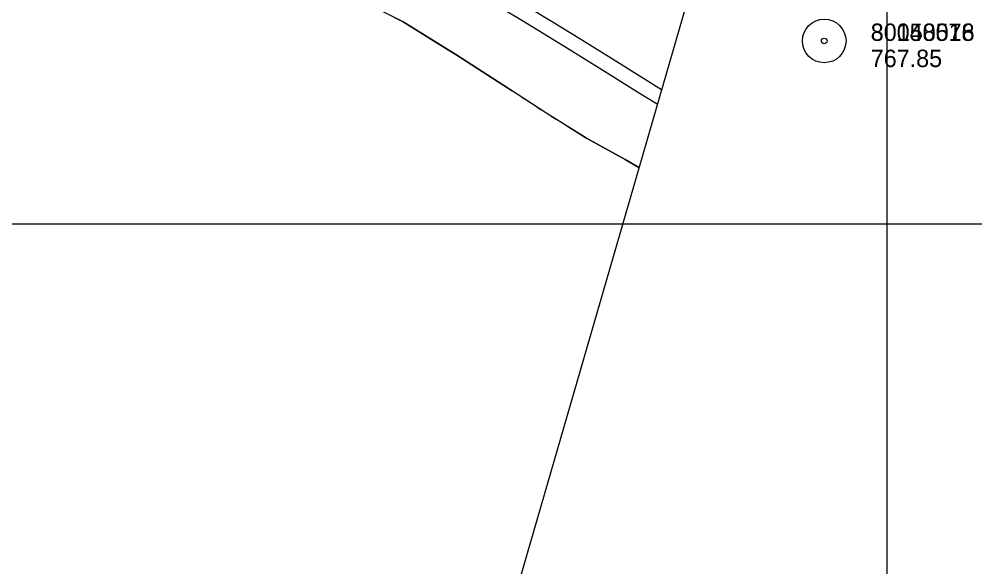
# Model space of a CAD drawing. Extents: x 591954 to 597000, y 198576 to 213500.
# Drawn here: x 596201.5 to 596530.2, y 203881.9 to 204070.5 of the extents above; entities that cross this region are included whole.
import ezdxf

# ---------------------------------------------------------------- set-up
doc = ezdxf.new("R2010")
doc.units = 0
for name, color, linetype in [('Level 10', 7, 'Continuous'), ('Level 11', 7, 'Continuous'), ('Level 19', 7, 'Continuous'), ('Level 4', 7, 'Continuous'), ('Level 6', 7, 'Continuous')]:
    doc.layers.add(name, color=color, linetype=linetype)

msp = doc.modelspace()

# ---------------------------------------------------------------- linework, layer by layer
at = {"layer": 'Level 10'}
for p, q in [((596500, 204000), (596500, 205500)), ((596500, 204000), (596500, 205500)), ((596500, 204000), (596500, 205500)), ((596500, 203500), (596500, 204500)), ((595000, 204000), (597000, 204000)), ((595000, 204000), (597000, 204000)), ((595000, 204000), (596500, 204000)), ((595000, 204000), (597000, 204000))]:
    msp.add_line(p, q, dxfattribs=at)
at = {"layer": 'Level 11'}
for points in [[(596188.03, 204177.31), (596200.75, 204170.34), (596216.57, 204161.44), (596234.81, 204151.3), (596253.39, 204140.83), (596273.64, 204129.08), (596291.2, 204118.9), (596310, 204108.24), (596326.63, 204098.56), (596342.95, 204088.96), (596356.86, 204080.66), (596374.4, 204070.13), (596389.14, 204061.08), (596401.95, 204053.14), (596416.05, 204044.34), (596420.98, 204041.3)], [(596422.38, 204046.15), (596416.6, 204049.85), (596406.18, 204056.4), (596395.2, 204063.12), (596385.18, 204069.37), (596375.68, 204075.07), (596364.93, 204081.7), (596354.47, 204087.97), (596343.97, 204094.14), (596333.42, 204100.44), (596323.21, 204106.37), (596312.31, 204112.78), (596301.21, 204119.18), (596289.33, 204125.99), (596277.37, 204132.84), (596263.95, 204140.54), (596251.95, 204147.28), (596239.23, 204154.46), (596226.44, 204161.74), (596214.24, 204168.57), (596199.52, 204176.61), (596198.22, 204177.32)]]:
    msp.add_lwpolyline(points, dxfattribs=at)
at = {"layer": 'Level 19'}
for points in [[(596414.65, 204019.43), (596409.98, 204022.12), (596396.68, 204029.57), (596383.04, 204037.99), (596367.85, 204047.91), (596351.99, 204058.12), (596333.53, 204069.57), (596317.08, 204077.97), (596298.49, 204088.69), (596283.6, 204097.06), (596263.99, 204108.5), (596250.16, 204115.99), (596233.73, 204125.09), (596218.02, 204133.87), (596201.26, 204143.44), (596186.36, 204152.12), (596173.6, 204159.03), (596161.16, 204166.06), (596153.12, 204169.94), (596144.81, 204172.96), (596140.07, 204175.43)], [(596321.41, 204075.76), (596333.53, 204069.57), (596346.6, 204061.46)], [(596346.6, 204061.46), (596351.99, 204058.12), (596367.85, 204047.91), (596371.03, 204045.83)], [(596374.38, 204043.64), (596376.06, 204042.55)], [(596379.41, 204040.36), (596381.08, 204039.27)], [(596384.45, 204037.12), (596386.15, 204036.07)], [(596389.56, 204033.96), (596396.68, 204029.57), (596409.98, 204022.12), (596414.65, 204019.43)]]:
    msp.add_lwpolyline(points, dxfattribs=at)
at = {"layer": 'Level 4'}
msp.add_lwpolyline([(596451.14, 204145.51), (596324.17, 203706.85)], dxfattribs=at)
at = {"layer": 'Level 6'}
for radius in [7.5, 7.5, 7.5, 7.5, 7.5, 7.5, 7.5, 7.5, 0.96, 0.96, 0.96, 0.96, 0.96, 0.96, 0.96, 0.96]:
    msp.add_circle((596478.38, 204062.98), radius, dxfattribs=at)

# ---------------------------------------------------------------- texts
for s, p in [('30058576', (596494.38, 204062.98)), ('30058576', (596494.38, 204062.98)), ('30058576', (596494.38, 204062.98)), ('30058576', (596494.38, 204062.98)), ('80140018', (596494.38, 204062.98)), ('80140018', (596494.38, 204062.98)), ('80140018', (596494.38, 204062.98)), ('80140018', (596494.38, 204062.98)), ('767.85', (596494.38, 204053.98)), ('767.85', (596494.38, 204053.98)), ('767.85', (596494.38, 204053.98)), ('767.85', (596494.38, 204053.98)), ('767.85', (596494.38, 204053.98)), ('767.85', (596494.38, 204053.98)), ('767.85', (596494.38, 204053.98)), ('767.85', (596494.38, 204053.98))]:
    msp.add_text(s, height=6, dxfattribs=at).set_placement(p)

doc.saveas('drawing.dxf')
